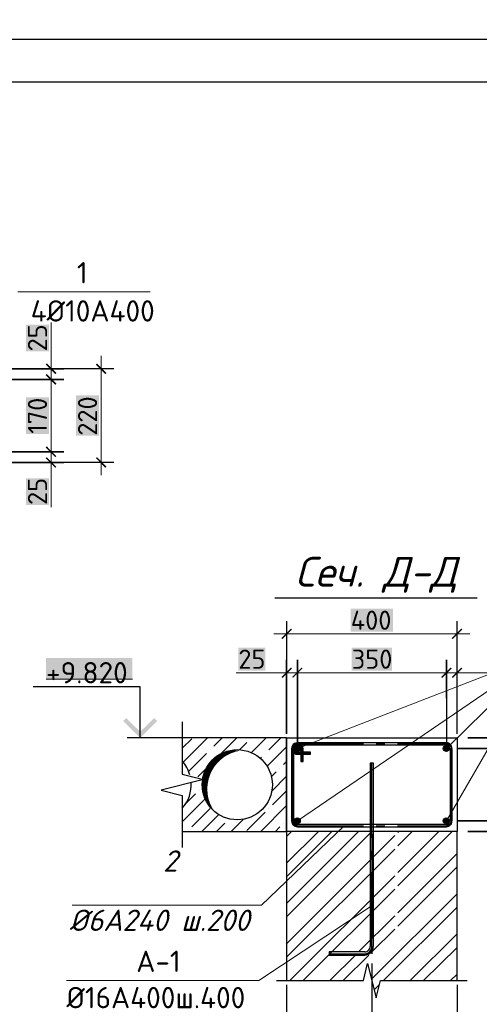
# Model space of a CAD drawing. Header units: millimetres. Extents: x 363306 to 7757304, y 1022887 to 1207196.
# Tile 664 of 1056: x 2265634 to 2271030, y 1077345 to 1088906. Entities that reach past the tile are written whole.
import ezdxf

# ---------------------------------------------------------------- set-up
doc = ezdxf.new("R2010")
doc.units = ezdxf.units.MM
for name, color, linetype in [('0 @ 100', 7, 'Continuous'), ('PDF4_0', 7, 'Continuous'), ('PDF4_Text', 7, 'Continuous'), ('PDF4_Размерные линии', 7, 'Continuous')]:
    doc.layers.add(name, color=color, linetype=linetype)
for name, color, linetype, true_color in [('PDF4__Армирования', 7, 'Continuous', 0x0000dd), ('PDF4__ось', 7, 'Continuous', 0x989898), ('PDF4_Layer7', 7, 'Continuous', 0x947000)]:
    doc.layers.add(name, color=color, linetype=linetype, true_color=true_color)
doc.styles.add('PDF ISOCPEUR', font='isocpeur.TTF')
doc.styles.add('PDF ISOCPEUR Italic', font='isocpeui.ttf')
doc.styles.add('Times New Roman', font='times.ttf')
doc.styles.add('ГОСТ 2.304', font='isocpeui.ttf')

msp = doc.modelspace()

# ---------------------------------------------------------------- linework, layer by layer
at = {"color": 5}
msp.add_lwpolyline([(2256404.77, 1088678.072), (2298404.77, 1088678.072), (2298404.77, 1058978.072), (2256404.77, 1058978.072)], close=True, dxfattribs=at)
at = {"color": 5, "lineweight": 30}
msp.add_lwpolyline([(2258404.77, 1088178.072), (2297904.77, 1088178.072), (2297904.77, 1059478.072), (2258404.77, 1059478.072)], close=True, dxfattribs=at)
at = {"layer": 'PDF4_0', "lineweight": 20, "elevation": 0}
for points in [[(2265611.637, 1085710.192), (2267166.45, 1085710.192)], [(2268893.847, 1079497.878), (2271783.336, 1081469.873), (2270642.627, 1079497.878)], [(2270642.627, 1080347.637), (2271783.336, 1081469.873), (2268893.847, 1080347.637)], [(2269441.88, 1079442.459), (2268473.586, 1078509.571), (2266250.665, 1078509.571)], [(2268442.798, 1077625.945), (2266184.47, 1077625.945)]]:
    msp.add_lwpolyline(points, dxfattribs=at)
at = {"layer": 'PDF4_0', "lineweight": 18, "elevation": 0}
for points in [[(2266002.649, 1085349.968), (2266002.649, 1084806.553)], [(2266002.649, 1084532.536), (2266002.649, 1084957.416)], [(2266590.707, 1083556.545), (2266590.707, 1084957.416)], [(2266002.649, 1083682.777), (2266002.649, 1084832.723)], [(2266002.649, 1083556.545), (2266002.649, 1083982.964)], [(2266002.649, 1083184.005), (2266002.649, 1083707.408)], [(2268618.291, 1081696.168), (2270918.183, 1081696.168)], [(2268176.478, 1081238.96), (2268767.615, 1081238.96)], [(2268618.291, 1081238.96), (2269043.171, 1081238.96)], [(2268742.984, 1081238.96), (2270793.49, 1081238.96)], [(2270493.303, 1081238.96), (2270918.183, 1081238.96)], [(2271455.44, 1081238.96), (2270768.859, 1081238.96)]]:
    msp.add_lwpolyline(points, dxfattribs=at)
at = {"layer": 'PDF4_0', "lineweight": 25, "elevation": 0}
for points in [[(2266740.031, 1084806.553), (2264908.122, 1084806.553), (2266151.973, 1084806.553)], [(2266740.031, 1083707.408), (2264908.122, 1083707.408), (2266151.973, 1083707.408)], [(2268767.615, 1081845.491), (2268767.615, 1080520.052), (2268767.615, 1081388.284)], [(2270768.859, 1080744.807), (2270768.859, 1081845.491)], [(2270642.627, 1080938.774), (2270642.627, 1081388.284), (2270642.627, 1080395.359)], [(2270768.859, 1080520.052), (2270768.859, 1081388.284)], [(2267048.084, 1080473.869), (2267048.084, 1081072.703), (2265793.458, 1081072.703)], [(2267542.238, 1080660.139), (2267542.238, 1080473.869), (2267542.238, 1080047.45), (2267793.163, 1079985.874), (2267292.852, 1079861.181), (2267542.238, 1079798.064), (2267542.238, 1079373.185), (2267542.238, 1079185.376)], [(2267951.723, 1080473.869), (2266897.221, 1080473.869)], [(2268767.615, 1080473.869), (2268767.615, 1079373.185)], [(2272437.589, 1080473.869), (2270893.552, 1080473.869), (2271851.071, 1080473.869)], [(2269768.237, 1079343.936), (2269768.237, 1078126.256)], [(2272437.589, 1079373.185), (2270893.552, 1079373.185), (2271851.071, 1079373.185)], [(2269768.237, 1078013.878), (2269768.237, 1077938.447)], [(2268647.54, 1077622.866), (2268767.615, 1077622.866), (2269668.175, 1077622.866), (2269718.976, 1077822.99), (2269819.038, 1077422.741), (2269868.299, 1077622.866), (2270768.859, 1077622.866), (2270888.934, 1077622.866)], [(2269768.237, 1077826.069), (2269768.237, 1076609.928)], [(2268767.615, 1077622.866), (2268767.615, 1077622.866)], [(2268767.615, 1077575.144), (2268767.615, 1076803.895)], [(2270768.859, 1077575.144), (2270768.859, 1076803.895)]]:
    msp.add_lwpolyline(points, dxfattribs=at)
for points in [[(2266151.973, 1084681.86), (2264783.429, 1084681.86)], [(2266151.973, 1083832.101), (2264783.429, 1083832.101)], [(2268893.847, 1081388.284), (2268893.847, 1080395.359)], [(2271851.071, 1080347.637), (2270768.859, 1080347.637)], [(2271851.071, 1079497.878), (2270768.859, 1079497.878)]]:
    msp.add_lwpolyline(points, close=True, dxfattribs=at)
at = {"layer": 'PDF4_0', "color": 7, "lineweight": 0, "true_color": 0xffffff, "elevation": 0}
msp.add_lwpolyline([(2265942.781, 1081163.529), (2266957.258, 1081163.529)], dxfattribs=at)
at = {"layer": 'PDF4_0', "color": 8, "lineweight": 25, "true_color": 0x767676, "elevation": 0}
for points in [[(2267542.238, 1080350.716), (2267654.615, 1080463.093)], [(2267553.013, 1080189.077), (2267837.806, 1080473.869)], [(2267913.237, 1080376.886), (2268010.221, 1080473.869)], [(2268000.984, 1080290.678), (2268182.636, 1080473.869)], [(2268216.503, 1080335.322), (2268301.171, 1080419.99)], [(2268344.275, 1080463.093), (2268344.275, 1080463.093)], [(2268355.051, 1080299.915), (2268527.466, 1080473.869)], [(2268559.793, 1080333.782), (2268699.88, 1080473.869)], [(2267619.209, 1080081.318), (2267827.03, 1080290.678)], [(2267870.134, 1080333.782), (2267870.134, 1080333.782)], [(2268516.69, 1080290.678), (2268516.69, 1080290.678)], [(2268539.781, 1080139.815), (2268767.615, 1080369.189)], [(2268459.731, 1080233.72), (2268473.586, 1080247.575)], [(2268732.208, 1080161.367), (2268767.615, 1080196.774)], [(2267725.428, 1080015.123), (2267820.872, 1080110.566)], [(2268589.042, 1080018.201), (2268646.001, 1080075.16)], [(2268689.105, 1080118.264), (2268689.105, 1080118.264)], [(2267657.694, 1079948.928), (2267663.852, 1079953.546)], [(2268593.661, 1079848.865), (2268767.615, 1080024.359)], [(2267588.42, 1079705.699), (2267697.719, 1079816.538)], [(2267740.823, 1079859.641), (2267740.823, 1079859.641)], [(2268602.897, 1079687.226), (2268767.615, 1079851.944)], [(2267542.238, 1079488.641), (2267811.636, 1079756.5)], [(2267654.615, 1079428.604), (2267870.134, 1079644.123)], [(2268301.171, 1079385.5), (2268516.69, 1079601.019)], [(2268462.81, 1079373.185), (2268767.615, 1079677.99)], [(2268559.793, 1079644.123), (2268559.793, 1079644.123)], [(2267773.15, 1079373.185), (2267971.735, 1079571.77)], [(2267945.565, 1079373.185), (2268042.549, 1079471.708)], [(2268085.652, 1079514.811), (2268085.652, 1079514.811)], [(2268117.98, 1079373.185), (2268262.686, 1079517.89)], [(2268732.208, 1079471.708), (2268732.208, 1079471.708)], [(2267611.511, 1079385.5), (2267611.511, 1079385.5)], [(2268635.225, 1079373.185), (2268689.105, 1079428.604)], [(2268767.615, 1079000.646), (2269141.694, 1079373.185)], [(2268767.615, 1078529.583), (2269612.756, 1079373.185)], [(2268767.615, 1079314.687), (2268826.113, 1079373.185)], [(2268767.615, 1078843.625), (2269298.714, 1079373.185)], [(2268767.615, 1078372.563), (2269769.777, 1079373.185)], [(2270073.042, 1079362.409), (2270083.818, 1079373.185)], [(2270073.042, 1078891.347), (2270554.88, 1079373.185)], [(2270073.042, 1079205.388), (2270240.839, 1079373.185)], [(2270073.042, 1078734.326), (2270711.901, 1079373.185)], [(2268767.615, 1078056.982), (2270036.096, 1079325.463)], [(2268767.615, 1077899.961), (2270036.096, 1079168.442)], [(2270073.042, 1078420.285), (2270768.859, 1079114.563)], [(2270073.042, 1078261.725), (2270768.859, 1078957.542)], [(2268804.561, 1077622.866), (2270036.096, 1078854.401)], [(2268961.582, 1077622.866), (2270036.096, 1078697.38)], [(2269763.619, 1077638.26), (2270768.859, 1078643.5)], [(2269905.245, 1077622.866), (2270768.859, 1078486.48)], [(2269612.756, 1077959.998), (2270036.096, 1078383.339)], [(2269769.777, 1077959.998), (2270036.096, 1078226.318)], [(2270219.287, 1077622.866), (2270768.859, 1078172.438)], [(2270376.308, 1077622.866), (2270768.859, 1078013.878)], [(2269275.623, 1077622.866), (2269577.349, 1077923.052)], [(2269432.644, 1077622.866), (2269734.37, 1077923.052)], [(2270690.349, 1077622.866), (2270768.859, 1077699.837)], [(2269795.947, 1077513.567), (2269855.984, 1077573.604)]]:
    msp.add_lwpolyline(points, dxfattribs=at)
at = {"layer": 'PDF4_0', "lineweight": 30, "elevation": 0}
for points in [[(2269347.976, 1079373.185), (2268767.615, 1079373.185), (2268767.615, 1080473.869), (2269347.976, 1080473.869)], [(2268767.615, 1080473.869), (2268767.615, 1079373.185), (2268767.615, 1080473.869)], [(2269097.051, 1080473.869), (2270768.859, 1080473.869), (2270768.859, 1079373.185), (2269097.051, 1079373.185)], [(2270768.859, 1077622.866), (2270768.859, 1079373.185), (2268767.615, 1079373.185), (2268767.615, 1077622.866)]]:
    msp.add_lwpolyline(points, dxfattribs=at)
at = {"layer": 'PDF4_0', "color": 1, "lineweight": 20, "elevation": 0}
for points in [[(2268858.441, 1080346.098), (2268895.387, 1080383.044)], [(2270608.76, 1080346.098), (2270645.706, 1080383.044)], [(2268859.98, 1080358.413), (2268883.071, 1080381.504)], [(2268861.519, 1080336.861), (2268904.623, 1080379.965)], [(2268864.598, 1080329.164), (2268912.32, 1080376.886)], [(2268869.217, 1080323.006), (2268918.478, 1080372.268)], [(2268875.374, 1080318.388), (2268923.096, 1080366.11)], [(2268883.071, 1080315.309), (2268926.175, 1080358.413)], [(2268893.847, 1080313.77), (2268927.714, 1080347.637)], [(2268907.702, 1080316.849), (2268924.636, 1080333.782)], [(2270610.299, 1080358.413), (2270633.391, 1080381.504)], [(2270610.299, 1080336.861), (2270654.942, 1080379.965)], [(2270614.917, 1080329.164), (2270662.639, 1080376.886)], [(2270619.536, 1080323.006), (2270668.797, 1080372.268)], [(2270625.693, 1080318.388), (2270673.415, 1080366.11)], [(2270633.391, 1080315.309), (2270676.494, 1080358.413)], [(2270644.166, 1080313.77), (2270678.034, 1080347.637)], [(2270658.021, 1080316.849), (2270674.955, 1080333.782)], [(2268858.441, 1079494.799), (2268895.387, 1079531.745)], [(2268859.98, 1079507.114), (2268883.071, 1079531.745)], [(2268861.519, 1079487.102), (2268904.623, 1079530.206)], [(2268864.598, 1079479.405), (2268912.32, 1079527.127)], [(2268869.217, 1079473.247), (2268918.478, 1079520.969)], [(2268875.374, 1079468.629), (2268923.096, 1079514.811)], [(2268883.071, 1079465.55), (2268926.175, 1079507.114)], [(2268893.847, 1079464.011), (2268927.714, 1079497.878)], [(2268907.702, 1079467.089), (2268924.636, 1079484.023)], [(2270608.76, 1079494.799), (2270645.706, 1079531.745)], [(2270610.299, 1079507.114), (2270633.391, 1079531.745)], [(2270610.299, 1079487.102), (2270654.942, 1079530.206)], [(2270614.917, 1079479.405), (2270662.639, 1079527.127)], [(2270619.536, 1079473.247), (2270668.797, 1079520.969)], [(2270625.693, 1079468.629), (2270673.415, 1079514.811)], [(2270633.391, 1079465.55), (2270676.494, 1079507.114)], [(2270644.166, 1079464.011), (2270678.034, 1079497.878)], [(2270658.021, 1079467.089), (2270674.955, 1079484.023)]]:
    msp.add_lwpolyline(points, dxfattribs=at)
at = {"layer": 'PDF4_0', "lineweight": 0, "elevation": 0}
msp.add_lwpolyline([(2268442.798, 1077625.945), (2269749.764, 1078491.098)], dxfattribs=at)
at = {"layer": 'PDF4_0', "color": 7, "true_color": 0xffffff, "transparency": 33554559}
for points in [[(2265707.081, 1085011.295, 0), (2265978.018, 1085011.295, 0), (2265707.081, 1085325.337, 0)], [(2265978.018, 1085011.295, 0), (2265707.081, 1085325.337, 0), (2265978.018, 1085325.337, 0)], [(2265707.081, 1084043.001, 0), (2265978.018, 1084043.001, 0), (2265707.081, 1084470.959, 0)], [(2265978.018, 1084043.001, 0), (2265707.081, 1084470.959, 0), (2265978.018, 1084470.959, 0)], [(2266295.139, 1084021.449, 0), (2266566.076, 1084021.449, 0), (2266295.139, 1084494.051, 0)], [(2266566.076, 1084021.449, 0), (2266295.139, 1084494.051, 0), (2266566.076, 1084494.051, 0)], [(2265707.081, 1083208.636, 0), (2265978.018, 1083208.636, 0), (2265707.081, 1083522.677, 0)], [(2265978.018, 1083208.636, 0), (2265707.081, 1083522.677, 0), (2265978.018, 1083522.677, 0)], [(2269520.391, 1081990.197, 0), (2269520.391, 1081720.799, 0), (2270016.084, 1081990.197, 0)], [(2269520.391, 1081720.799, 0), (2270016.084, 1081990.197, 0), (2270016.084, 1081720.799, 0)], [(2268201.109, 1081532.989, 0), (2268201.109, 1081263.591, 0), (2268516.69, 1081532.989, 0)], [(2268201.109, 1081263.591, 0), (2268516.69, 1081532.989, 0), (2268516.69, 1081263.591, 0)], [(2269532.706, 1081532.989, 0), (2269532.706, 1081263.591, 0), (2270003.768, 1081532.989, 0)], [(2269532.706, 1081263.591, 0), (2270003.768, 1081532.989, 0), (2270003.768, 1081263.591, 0)], [(2265942.781, 1081412.915, 0), (2266957.258, 1081412.915, 0), (2265942.781, 1081163.529, 0)], [(2266957.258, 1081412.915, 0), (2265942.781, 1081163.529, 0), (2266957.258, 1081163.529, 0)]]:
    msp.add_solid(points, dxfattribs=at)
at = {"layer": 'PDF4_0', "transparency": 33554559}
for points in [[(2266064.226, 1084757.291, 0), (2265939.533, 1084857.353, 0), (2265951.848, 1084869.669, 0)], [(2266051.911, 1084744.976, 0), (2266064.226, 1084757.291, 0), (2265939.533, 1084857.353, 0)], [(2266652.284, 1084757.291, 0), (2266527.591, 1084857.353, 0), (2266539.906, 1084869.669, 0)], [(2266639.969, 1084744.976, 0), (2266652.284, 1084757.291, 0), (2266527.591, 1084857.353, 0)], [(2266064.226, 1084632.598, 0), (2265939.533, 1084732.661, 0), (2265951.848, 1084744.976, 0)], [(2265951.848, 1084744.976, 0), (2265939.533, 1084732.661, 0), (2266064.226, 1084632.598, 0)], [(2266051.911, 1084620.283, 0), (2266064.226, 1084632.598, 0), (2265939.533, 1084732.661, 0)], [(2265939.533, 1084732.661, 0), (2266064.226, 1084632.598, 0), (2266051.911, 1084620.283, 0)], [(2265951.848, 1083895.217, 0), (2265939.533, 1083882.901, 0), (2266064.226, 1083781.3, 0)], [(2266064.226, 1083781.3, 0), (2265939.533, 1083882.901, 0), (2265951.848, 1083895.217, 0)], [(2265939.533, 1083882.901, 0), (2266064.226, 1083781.3, 0), (2266051.911, 1083770.524, 0)], [(2266051.911, 1083770.524, 0), (2266064.226, 1083781.3, 0), (2265939.533, 1083882.901, 0)], [(2265951.848, 1083768.984, 0), (2265939.533, 1083758.208, 0), (2266064.226, 1083656.607, 0)], [(2265939.533, 1083758.208, 0), (2266064.226, 1083656.607, 0), (2266051.911, 1083644.291, 0)], [(2266539.906, 1083768.984, 0), (2266527.591, 1083758.208, 0), (2266652.284, 1083656.607, 0)], [(2266527.591, 1083758.208, 0), (2266652.284, 1083656.607, 0), (2266639.969, 1083644.291, 0)], [(2268818.416, 1081757.745, 0), (2268718.354, 1081633.052, 0), (2268706.038, 1081645.367, 0)], [(2268830.731, 1081745.429, 0), (2268818.416, 1081757.745, 0), (2268718.354, 1081633.052, 0)], [(2270705.743, 1081645.367, 0), (2270718.059, 1081633.052, 0), (2270818.121, 1081757.745, 0)], [(2270718.059, 1081633.052, 0), (2270818.121, 1081757.745, 0), (2270830.436, 1081745.429, 0)], [(2268818.416, 1081300.537, 0), (2268718.354, 1081177.384, 0), (2268706.038, 1081188.16, 0)], [(2268830.731, 1081289.761, 0), (2268818.416, 1081300.537, 0), (2268718.354, 1081177.384, 0)], [(2268830.731, 1081188.16, 0), (2268843.046, 1081177.384, 0), (2268943.109, 1081300.537, 0)], [(2268943.109, 1081300.537, 0), (2268843.046, 1081177.384, 0), (2268830.731, 1081188.16, 0)], [(2268843.046, 1081177.384, 0), (2268943.109, 1081300.537, 0), (2268955.424, 1081289.761, 0)], [(2268955.424, 1081289.761, 0), (2268943.109, 1081300.537, 0), (2268843.046, 1081177.384, 0)], [(2270581.05, 1081188.16, 0), (2270593.366, 1081177.384, 0), (2270693.428, 1081300.537, 0)], [(2270693.428, 1081300.537, 0), (2270593.366, 1081177.384, 0), (2270581.05, 1081188.16, 0)], [(2270593.366, 1081177.384, 0), (2270693.428, 1081300.537, 0), (2270705.743, 1081289.761, 0)], [(2270705.743, 1081289.761, 0), (2270693.428, 1081300.537, 0), (2270593.366, 1081177.384, 0)], [(2270705.743, 1081188.16, 0), (2270718.059, 1081177.384, 0), (2270818.121, 1081300.537, 0)], [(2270718.059, 1081177.384, 0), (2270818.121, 1081300.537, 0), (2270830.436, 1081289.761, 0)], [(2266847.96, 1080672.454, 0), (2267048.084, 1080544.683, 0), (2266883.366, 1080707.861, 0)], [(2267048.084, 1080473.869, 0), (2266847.96, 1080672.454, 0), (2267048.084, 1080544.683, 0)], [(2267248.209, 1080672.454, 0), (2267048.084, 1080544.683, 0), (2267212.802, 1080707.861, 0)], [(2267048.084, 1080473.869, 0), (2267248.209, 1080672.454, 0), (2267048.084, 1080544.683, 0)]]:
    msp.add_solid(points, dxfattribs=at)
at = {"layer": 'PDF4_0', "color": 8, "true_color": 0x767676, "transparency": 33554559}
for points in [[(2267968.657, 1080270.666, 0), (2268042.549, 1080253.732, 0), (2267940.947, 1080253.732, 0)], [(2267980.972, 1080279.903, 0), (2268071.798, 1080270.666, 0), (2267968.657, 1080270.666, 0)], [(2268071.798, 1080270.666, 0), (2267968.657, 1080270.666, 0), (2268042.549, 1080253.732, 0)], [(2268008.681, 1080293.757, 0), (2268090.271, 1080279.903, 0), (2267980.972, 1080279.903, 0)], [(2268090.271, 1080279.903, 0), (2267980.972, 1080279.903, 0), (2268071.798, 1080270.666, 0)], [(2268025.615, 1080301.454, 0), (2268117.98, 1080293.757, 0), (2268008.681, 1080293.757, 0)], [(2268117.98, 1080293.757, 0), (2268008.681, 1080293.757, 0), (2268090.271, 1080279.903, 0)], [(2268048.706, 1080310.691, 0), (2268141.071, 1080301.454, 0), (2268025.615, 1080301.454, 0)], [(2268141.071, 1080301.454, 0), (2268025.615, 1080301.454, 0), (2268117.98, 1080293.757, 0)], [(2268071.798, 1080318.388, 0), (2268165.702, 1080310.691, 0), (2268048.706, 1080310.691, 0)], [(2268165.702, 1080310.691, 0), (2268048.706, 1080310.691, 0), (2268141.071, 1080301.454, 0)], [(2268087.192, 1080323.006, 0), (2268199.569, 1080318.388, 0), (2268071.798, 1080318.388, 0)], [(2268199.569, 1080318.388, 0), (2268071.798, 1080318.388, 0), (2268165.702, 1080310.691, 0)], [(2268113.362, 1080327.625, 0), (2268214.964, 1080323.006, 0), (2268087.192, 1080323.006, 0)], [(2268214.964, 1080323.006, 0), (2268087.192, 1080323.006, 0), (2268199.569, 1080318.388, 0)], [(2268119.52, 1080329.164, 0), (2268265.764, 1080327.625, 0), (2268113.362, 1080327.625, 0)], [(2268265.764, 1080327.625, 0), (2268113.362, 1080327.625, 0), (2268214.964, 1080323.006, 0)], [(2268162.623, 1080335.322, 0), (2268253.449, 1080329.164, 0), (2268119.52, 1080329.164, 0)], [(2268253.449, 1080329.164, 0), (2268119.52, 1080329.164, 0), (2268265.764, 1080327.625, 0)], [(2268167.242, 1080335.322, 0), (2268216.503, 1080335.322, 0), (2268162.623, 1080335.322, 0)], [(2268216.503, 1080335.322, 0), (2268162.623, 1080335.322, 0), (2268253.449, 1080329.164, 0)], [(2267862.437, 1080176.762, 0), (2267928.632, 1080145.973, 0), (2267840.885, 1080145.973, 0)], [(2267870.134, 1080185.998, 0), (2267953.262, 1080176.762, 0), (2267862.437, 1080176.762, 0)], [(2267953.262, 1080176.762, 0), (2267862.437, 1080176.762, 0), (2267928.632, 1080145.973, 0)], [(2267894.764, 1080212.168, 0), (2267962.499, 1080185.998, 0), (2267870.134, 1080185.998, 0)], [(2267962.499, 1080185.998, 0), (2267870.134, 1080185.998, 0), (2267953.262, 1080176.762, 0)], [(2267902.462, 1080221.405, 0), (2267988.669, 1080212.168, 0), (2267894.764, 1080212.168, 0)], [(2267988.669, 1080212.168, 0), (2267894.764, 1080212.168, 0), (2267962.499, 1080185.998, 0)], [(2267930.171, 1080244.496, 0), (2268000.984, 1080221.405, 0), (2267902.462, 1080221.405, 0)], [(2268000.984, 1080221.405, 0), (2267902.462, 1080221.405, 0), (2267988.669, 1080212.168, 0)], [(2267940.947, 1080253.732, 0), (2268028.694, 1080244.496, 0), (2267930.171, 1080244.496, 0)], [(2268028.694, 1080244.496, 0), (2267930.171, 1080244.496, 0), (2268000.984, 1080221.405, 0)], [(2268042.549, 1080253.732, 0), (2267940.947, 1080253.732, 0), (2268028.694, 1080244.496, 0)], [(2267794.702, 1080047.45, 0), (2267859.358, 1080010.504, 0), (2267785.466, 1080010.504, 0)], [(2267797.781, 1080058.226, 0), (2267871.673, 1080047.45, 0), (2267794.702, 1080047.45, 0)], [(2267871.673, 1080047.45, 0), (2267794.702, 1080047.45, 0), (2267859.358, 1080010.504, 0)], [(2267813.175, 1080093.633, 0), (2267876.291, 1080058.226, 0), (2267797.781, 1080058.226, 0)], [(2267876.291, 1080058.226, 0), (2267797.781, 1080058.226, 0), (2267871.673, 1080047.45, 0)], [(2267816.254, 1080102.869, 0), (2267894.764, 1080093.633, 0), (2267813.175, 1080093.633, 0)], [(2267894.764, 1080093.633, 0), (2267813.175, 1080093.633, 0), (2267876.291, 1080058.226, 0)], [(2267836.267, 1080136.737, 0), (2267900.922, 1080102.869, 0), (2267816.254, 1080102.869, 0)], [(2267900.922, 1080102.869, 0), (2267816.254, 1080102.869, 0), (2267894.764, 1080093.633, 0)], [(2267840.885, 1080145.973, 0), (2267920.935, 1080136.737, 0), (2267836.267, 1080136.737, 0)], [(2267920.935, 1080136.737, 0), (2267836.267, 1080136.737, 0), (2267900.922, 1080102.869, 0)], [(2267928.632, 1080145.973, 0), (2267840.885, 1080145.973, 0), (2267920.935, 1080136.737, 0)], [(2267777.769, 1079950.467, 0), (2267839.345, 1079913.521, 0), (2267776.229, 1079913.521, 0)], [(2267783.926, 1079999.728, 0), (2267847.042, 1079961.243, 0), (2267777.769, 1079961.243, 0)], [(2267847.042, 1079961.243, 0), (2267777.769, 1079961.243, 0), (2267843.964, 1079950.467, 0)], [(2267777.769, 1079961.243, 0), (2267843.964, 1079950.467, 0), (2267777.769, 1079950.467, 0)], [(2267843.964, 1079950.467, 0), (2267777.769, 1079950.467, 0), (2267839.345, 1079913.521, 0)], [(2267785.466, 1080010.504, 0), (2267854.74, 1079999.728, 0), (2267783.926, 1079999.728, 0)], [(2267854.74, 1079999.728, 0), (2267783.926, 1079999.728, 0), (2267847.042, 1079961.243, 0)], [(2267859.358, 1080010.504, 0), (2267785.466, 1080010.504, 0), (2267854.74, 1079999.728, 0)], [(2267839.345, 1079913.521, 0), (2267776.229, 1079913.521, 0), (2267837.806, 1079899.666, 0)], [(2267776.229, 1079913.521, 0), (2267837.806, 1079899.666, 0), (2267776.229, 1079899.666, 0)], [(2267837.806, 1079899.666, 0), (2267776.229, 1079899.666, 0), (2267837.806, 1079864.259, 0)], [(2267776.229, 1079899.666, 0), (2267837.806, 1079864.259, 0), (2267779.308, 1079864.259, 0)], [(2267837.806, 1079864.259, 0), (2267779.308, 1079864.259, 0), (2267837.806, 1079848.865, 0)], [(2267779.308, 1079864.259, 0), (2267837.806, 1079848.865, 0), (2267782.387, 1079848.865, 0)], [(2267837.806, 1079848.865, 0), (2267782.387, 1079848.865, 0), (2267840.885, 1079816.538, 0)], [(2267782.387, 1079848.865, 0), (2267840.885, 1079816.538, 0), (2267790.084, 1079816.538, 0)], [(2267840.885, 1079816.538, 0), (2267790.084, 1079816.538, 0), (2267842.424, 1079798.064, 0)], [(2267790.084, 1079816.538, 0), (2267842.424, 1079798.064, 0), (2267796.242, 1079798.064, 0)], [(2267842.424, 1079798.064, 0), (2267796.242, 1079798.064, 0), (2267848.582, 1079768.816, 0)], [(2267796.242, 1079798.064, 0), (2267848.582, 1079768.816, 0), (2267805.478, 1079768.816, 0)], [(2267848.582, 1079768.816, 0), (2267805.478, 1079768.816, 0), (2267853.2, 1079748.803, 0)], [(2267805.478, 1079768.816, 0), (2267853.2, 1079748.803, 0), (2267814.715, 1079748.803, 0)], [(2267853.2, 1079748.803, 0), (2267814.715, 1079748.803, 0), (2267862.437, 1079725.712, 0)], [(2267814.715, 1079748.803, 0), (2267862.437, 1079725.712, 0), (2267827.03, 1079725.712, 0)], [(2267862.437, 1079725.712, 0), (2267827.03, 1079725.712, 0), (2267870.134, 1079701.081, 0)], [(2267827.03, 1079725.712, 0), (2267870.134, 1079701.081, 0), (2267842.424, 1079701.081, 0)], [(2267870.134, 1079701.081, 0), (2267842.424, 1079701.081, 0), (2267877.831, 1079684.147, 0)], [(2267842.424, 1079701.081, 0), (2267877.831, 1079684.147, 0), (2267853.2, 1079684.147, 0)], [(2267877.831, 1079684.147, 0), (2267853.2, 1079684.147, 0), (2267891.686, 1079654.899, 0)], [(2267853.2, 1079684.147, 0), (2267891.686, 1079654.899, 0), (2267876.291, 1079654.899, 0)], [(2267876.291, 1079654.899, 0), (2267883.989, 1079645.662, 0), (2267897.843, 1079645.662, 0)], [(2267876.291, 1079654.899, 0), (2267891.686, 1079654.899, 0), (2267897.843, 1079645.662, 0)], [(2267883.989, 1079645.662, 0), (2267897.843, 1079645.662, 0), (2267917.856, 1079611.795, 0)]]:
    msp.add_solid(points, dxfattribs=at)
at = {"layer": 'PDF4__Армирования', "lineweight": 30, "elevation": 0}
for points in [[(2269347.976, 1080415.371), (2268893.847, 1080415.371)], [(2268893.847, 1080401.517), (2268893.847, 1080401.517)], [(2268893.847, 1080390.741), (2269347.976, 1080390.741)], [(2270642.627, 1080415.371), (2269097.051, 1080415.371)], [(2269097.051, 1080390.741), (2270642.627, 1080390.741)], [(2268826.113, 1080347.637), (2268826.113, 1079497.878)], [(2268850.744, 1079497.878), (2268850.744, 1080347.637)], [(2268893.847, 1080281.442), (2269046.25, 1080281.442), (2269046.25, 1080306.073), (2268893.847, 1080306.073)], [(2268935.412, 1080347.637), (2268935.412, 1080195.235), (2268960.042, 1080195.235), (2268960.042, 1080347.637)], [(2270685.731, 1080347.637), (2270685.731, 1079497.878)], [(2270710.361, 1079497.878), (2270710.361, 1080347.637)], [(2269786.71, 1078024.654), (2269786.71, 1080175.222), (2269749.764, 1080175.222), (2269749.764, 1078024.654)], [(2269347.976, 1079454.774), (2268893.847, 1079454.774)], [(2268893.847, 1079430.143), (2269347.976, 1079430.143)], [(2270642.627, 1079454.774), (2269097.051, 1079454.774)], [(2269097.051, 1079430.143), (2270642.627, 1079430.143)], [(2269685.109, 1077959.998), (2269267.926, 1077959.998), (2269267.926, 1077923.052), (2269685.109, 1077923.052)]]:
    msp.add_lwpolyline(points, dxfattribs=at)
at = {"layer": 'PDF4__Армирования', "color": 1, "lineweight": 30}
for centre, radius in [((2268893.076, 1080348.405, 0), 34.638), ((2270641.857, 1080348.406, 0), 34.637), ((2268893.076, 1079498.646, 0), 34.638), ((2270641.857, 1079498.647, 0), 34.637)]:
    msp.add_circle(centre, radius, dxfattribs=at)
at = {"layer": 'PDF4__Армирования', "lineweight": 30}
for centre, radius, start, end in [((2268893.078, 1080348.407, 0), 66.965, 89.9999943, 270.0000057), ((2268893.078, 1080348.407, 0), 66.965, 359.9999943, 180.0000057), ((2268893.077, 1080348.406, 0), 42.335, 0.0008819, 179.9991181), ((2268893.078, 1080348.407, 0), 42.334, 90.0000017, 269.9999983), ((2270641.857, 1080348.407, 0), 66.965, 359.9999943, 90.0000057), ((2270641.857, 1080348.407, 0), 42.334, 0.0000017, 89.9999983), ((2268893.078, 1079498.648, 0), 66.965, 179.9999943, 270.0000057), ((2268893.078, 1079498.648, 0), 42.334, 180.0000017, 269.9999983), ((2270641.857, 1079498.648, 0), 42.334, 270.0000017, 359.9999983), ((2270641.857, 1079498.648, 0), 66.965, 269.9999943, 0.0000057), ((2269684.339, 1078025.424, 0), 63.886, 269.9999949, 0.0000051), ((2269684.339, 1078025.424, 0), 100.832, 270.0000012, 359.9999987)]:
    msp.add_arc(centre, radius, start, end, dxfattribs=at)
at = {"layer": 'PDF4__ось', "lineweight": 25, "elevation": 0}
for points in [[(2268947.727, 1080195.235), (2268947.727, 1080347.637), (2268947.727, 1080358.413), (2268944.648, 1080367.649), (2268940.03, 1080376.886), (2268933.872, 1080384.583), (2268926.175, 1080392.28), (2268918.478, 1080396.898), (2268907.702, 1080401.517), (2268898.466, 1080403.056), (2268887.69, 1080403.056), (2268878.453, 1080401.517), (2268869.217, 1080396.898), (2268859.98, 1080392.28), (2268852.283, 1080384.583), (2268846.125, 1080376.886), (2268841.507, 1080367.649), (2268838.428, 1080358.413), (2268838.428, 1080347.637), (2268838.428, 1079497.878), (2268838.428, 1079488.641), (2268841.507, 1079479.405), (2268846.125, 1079470.168), (2268850.744, 1079462.471), (2268858.441, 1079456.314), (2268866.138, 1079450.156), (2268873.835, 1079447.077), (2268883.071, 1079443.998), (2268893.847, 1079442.459), (2269347.976, 1079442.459)], [(2269347.976, 1080403.056), (2268893.847, 1080403.056), (2268883.071, 1080403.056), (2268873.835, 1080399.977), (2268864.598, 1080395.359), (2268856.901, 1080389.201), (2268849.204, 1080381.504), (2268844.586, 1080372.268), (2268839.968, 1080363.031), (2268838.428, 1080353.795), (2268838.428, 1080343.019), (2268839.968, 1080333.782), (2268844.586, 1080323.006), (2268849.204, 1080315.309), (2268856.901, 1080307.612), (2268864.598, 1080301.454), (2268873.835, 1080296.836), (2268883.071, 1080293.757), (2268893.847, 1080293.757), (2269046.25, 1080293.757)], [(2269669.714, 1080403.056), (2269097.051, 1080403.056)], [(2269920.64, 1080403.056), (2269820.577, 1080403.056)], [(2270069.963, 1079442.459), (2270642.627, 1079442.459), (2270653.403, 1079443.998), (2270662.639, 1079447.077), (2270670.337, 1079450.156), (2270678.034, 1079456.314), (2270685.731, 1079462.471), (2270690.349, 1079470.168), (2270694.967, 1079479.405), (2270698.046, 1079488.641), (2270698.046, 1079497.878), (2270698.046, 1080347.637), (2270698.046, 1080358.413), (2270694.967, 1080367.649), (2270690.349, 1080375.347), (2270685.731, 1080383.044), (2270678.034, 1080390.741), (2270670.337, 1080395.359), (2270662.639, 1080399.977), (2270653.403, 1080403.056), (2270642.627, 1080403.056), (2270069.963, 1080403.056)], [(2269768.237, 1079297.753), (2269768.237, 1080173.683)], [(2269097.051, 1079442.459), (2269669.714, 1079442.459)], [(2269820.577, 1079442.459), (2269920.64, 1079442.459)], [(2269768.237, 1079046.828), (2269768.237, 1079146.89)], [(2269267.926, 1077938.447), (2269685.109, 1077938.447), (2269700.503, 1077939.986), (2269714.357, 1077943.065), (2269726.673, 1077949.223), (2269738.988, 1077958.459), (2269748.225, 1077967.696), (2269757.461, 1077980.011), (2269763.619, 1077992.326), (2269766.698, 1078006.181), (2269768.237, 1078021.575), (2269768.237, 1078897.504)]]:
    msp.add_lwpolyline(points, dxfattribs=at)
at = {"layer": 'PDF4_Layer7', "lineweight": 25, "elevation": 0}
msp.add_lwpolyline([(2267542.238, 1079373.185), (2268767.615, 1079373.185), (2268767.615, 1080473.869), (2267542.238, 1080473.869)], dxfattribs=at)
at = {"layer": 'PDF4_Layer7', "color": 7, "lineweight": 25}
msp.add_circle((2268188.024, 1079923.527, 0), 411.795, dxfattribs=at)
at = {"layer": 'PDF4_Layer7', "lineweight": 25}
for start, end in [(16.100206, 42.2751216), (317.7248819, 3.6971622)]:
    msp.add_arc((2267236.663, 1079923.527, 0), 411.795, start, end, dxfattribs=at)
at = {"layer": 'PDF4_Размерные линии', "lineweight": 30, "elevation": 0}
msp.add_lwpolyline([(2268630.665, 1082117.293), (2271004.448, 1082117.293)], dxfattribs=at)

# ---------------------------------------------------------------- texts
at = {"lineweight": 0, "char_height": 237.6, "width": 5680.01686, "attachment_point": 4, "style": 'Times New Roman'}
for s, insert in [('\\pi554.39921;ПК 62.12-8  AIIIв-С8', (2196741.365, 1086177.532, 0)), ('\\pi554.39921;ПК 62.12-8  AIIIв-С8 ', (2203955.211, 1086177.532, 0)), ('\\pi554.39921;ПК 62.10-8  AIIIв-С8', (2196741.365, 1085702.332, 0)), ('\\pi554.39921;ПК 62.10-8  AIIIв-С8 ', (2203955.211, 1085702.332, 0)), ('\\pi554.39921;ПК 29.12-8  AIIIв-С8', (2196741.365, 1085227.132, 0)), ('\\pi554.39921;ПК 29.12-8  AIIIв-С8', (2203955.211, 1085227.132, 0)), ('\\pi554.39921;ПК 29.10-8  AIIIв-С8', (2196741.365, 1084751.932, 0)), ('\\pi554.39921;ПК 29.10-8  AIIIв-С8', (2203955.211, 1084751.932, 0))]:
    msp.add_mtext(s, dxfattribs=dict(at, insert=insert))
at = {"layer": '0 @ 100', "color": 7, "insert": (761996.908, 1075986.433), "char_height": 318.940213, "width": 19697.5359, "attachment_point": 4, "style": 'ГОСТ 2.304'}
msp.add_mtext('\\pi5457.36288;{\\fISOCPEUR|b1|i1|c204|p34;Характеристика участка строительства:\\P\\pi0;\\P}Расчетная зимняя температура воздух 15 °С.\\PСкоростной напор ветра   - 38кг/м2.\\PВес снегового покрова    - 50кг/м2.\\PКлассификация зданий по функциональной пожарной опасности - Ф 4.1 \\PКоэффициент надежности по назначению - 0.95\\P\\P^IПроектом разработано подъёмник для мало мобильных граждан населения грузоподъемностью 250 кг. скоростью 0,25 см/с. Двери шахт подъёмника противопожарные с пределом огнестойкости El 30. Подъёмники оборудованы кабинами габаритами 1500х1500 мм, ширина дверей кабины обеспечивает проезд инвалидной коляски. Для экстренных случаев подъёмник оснащен дополнительным аккумулятором и механическим спуском для безопасного спуска пассажира в нулевую отметку. Так же в дверях подъёмника установлены замки датчики которые открываются с ключевыми картами, чтобы открыть двери подъёмника.\\P^IС внешней и внутренней стороны наружных стен предусмотрено обшивка из аквапанелей толщиной 12,5мм с утеплением из минераловатной ваты на кварцевой основе, А =0,040 Вт/мС, толщиной 100мм. (по теплотехническому расчету). Наружная отделка из органическое стекло.\\P^IПодрядчик обязан предоставить заказчику сертификаты соответствия и пожарной безопасности на фасадную систему и все применяемые в данной системе материалы и изделия.\\PКонструкции, изделия и материалы применены по действующим стандартам, ТУ, сертификатам. На путях эвакуации используются отделочные материалы, соответствующие требованиям п. 5.25 ШНК 2.01.02-04.\\PОтделка стен с внутренней стороны окраска водоэмульсионными красками светлых тонов. Во внутренней и наружной отделке использованы современные отделочные материалы используемые на территории Республики Узбекистан.\\P^IКрыша - скатная из металлических профилированных листов с полимерными покрытиями с обеих сторон толщ.0,55мм по металлическим конструкциям.\\P^IПо периметру наружных стен устраивается бетонная отмостка. Бетон кл.В 7,5 шириной 1000 мм, толщиной 50 мм по гравийному основанию толщиной 100 мм -150 мм.\\P^IВсе строительно-монтажные работы вести согласно указаний соответствующих строительных норм и проекта производства работ (П.П.Р.) на основании ШНК 3.01.01 - 03 и КМК 3.01.02 - 00.', dxfattribs=at)
at = {"layer": 'PDF4_Text', "attachment_point": 7}
for s, insert, char_height, style in [('1', (2266305.915, 1085810.254, 0), 250, 'PDF ISOCPEUR'), ('4Ø10А400', (2265762.5, 1085360.743, 0), 249.9996, 'PDF ISOCPEUR'), ('Сеч. Д-Д', (2268866.946, 1082176.966, 0), 349.9993, 'PDF ISOCPEUR Italic'), ('400', (2269520.391, 1081742.35, 0), 224.999, 'PDF ISOCPEUR'), ('25', (2268201.109, 1081285.143, 0), 224.999, 'PDF ISOCPEUR'), ('350', (2269532.706, 1081285.143, 0), 224.999, 'PDF ISOCPEUR'), ('+9.820', (2265942.781, 1081113.552, 0), 249.9996, 'PDF ISOCPEUR'), ('2', (2267316.363, 1078902.439, 0), 249.999, 'PDF ISOCPEUR Italic'), ('Ø6А240 ш.200', (2266216.798, 1078206.305, 0), 249.99907, 'PDF ISOCPEUR Italic'), ('A-1', (2267001.902, 1077724.467, 0), 249.9996, 'PDF ISOCPEUR'), ('Ø16А400ш.400', (2266182.931, 1077298.048, 0), 249.99957, 'PDF ISOCPEUR')]:
    msp.add_mtext(s, dxfattribs=dict(at, insert=insert, char_height=char_height, style=style))
at = {"layer": 'PDF4_Text', "char_height": 224.999, "attachment_point": 7, "rotation": 90, "style": 'PDF ISOCPEUR'}
for s, insert in [('25', (2265954.927, 1085011.295, 0)), ('170', (2265954.927, 1084043.001, 0)), ('220', (2266542.985, 1084021.449, 0)), ('25', (2265954.927, 1083208.636, 0))]:
    msp.add_mtext(s, dxfattribs=dict(at, insert=insert))

doc.saveas('drawing.dxf')
